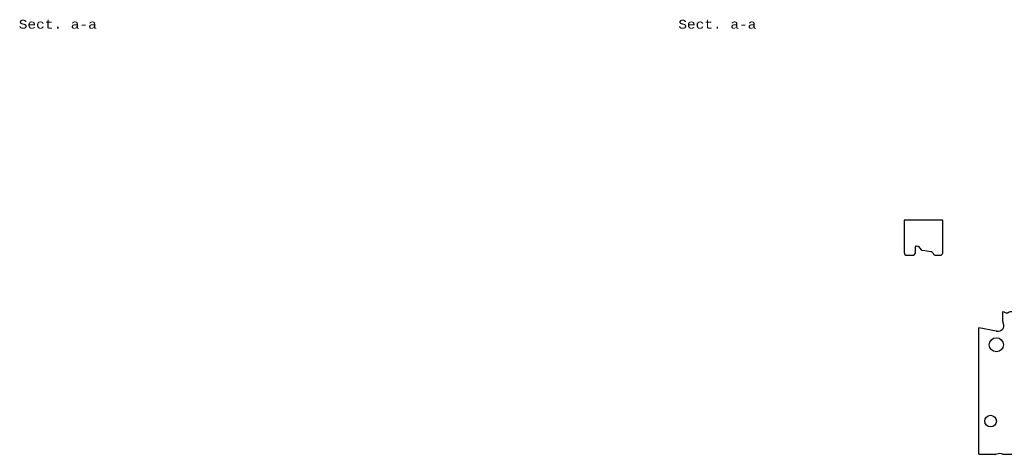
# Model space of a CAD drawing. Header units: inches. Extents: x 3 to 289, y 4 to 291.
# Tile 586 of 634: x 174 to 196, y 150 to 159. Entities that reach past the tile are written whole.
import ezdxf
from ezdxf.enums import TextEntityAlignment as Align

# ---------------------------------------------------------------- set-up
doc = ezdxf.new("R2010")
doc.units = ezdxf.units.IN
doc.header["$LTSCALE"] = 0.5
doc.header["$MEASUREMENT"] = 0
for name, color, linetype in [('APP-M-S', 30, 'Continuous'), ('DBU', 7, 'Continuous'), ('DIE', 7, 'Continuous'), ('MFB', 7, 'Continuous')]:
    doc.layers.add(name, color=color, linetype=linetype)
doc.styles.add('VERO2-Courier New', font='cour.ttf')

msp = doc.modelspace()

# ---------------------------------------------------------------- linework, layer by layer
at = {"layer": 'APP-M-S'}
msp.add_lwpolyline([(194.624, 154.955), (193.751, 154.955), (193.751, 154.226, 0.414214), (193.814, 154.163), (193.94, 154.163, 0.414214), (194.003, 154.226), (194.003, 154.284, -0.049524), (194.011, 154.37, -0.407507), (194.023, 154.378), (194.061, 154.371, -0.18708), (194.077, 154.362), (194.136, 154.285, 0.196244), (194.144, 154.28), (194.216, 154.27), (194.35, 154.251, -0.283043), (194.405, 154.205, 0.321137), (194.465, 154.163), (194.563, 154.163, 0.362671), (194.624, 154.214)], format="xyb", close=True, dxfattribs=at)
at = {"layer": 'APP-M-S', "color": 4}
msp.add_lwpolyline([(196.83, 152.446), (196.424, 152.53, -0.415639), (196.355, 152.637, 0.198999), (196.337, 152.731), (196.272, 152.832, 0.423877), (196.099, 152.865, -0.361621), (196.023, 152.872, 0.152368), (196.01, 152.879), (195.972, 152.886), (195.972, 152.68, 0.091401), (195.98, 152.635, 0.009512), (195.986, 152.62, -0.605913), (195.841, 152.443), (195.83, 152.446)], format="xyb", dxfattribs=at)
msp.add_lwpolyline([(195.83, 152.446), (195.434, 152.528)], dxfattribs=at)
at = {"layer": 'DBU', "color": 30, "linetype": 'Continuous'}
for p, q in [((195.434, 149.667), (195.806, 149.667)), ((195.975, 149.667), (196.806, 149.667))]:
    msp.add_line(p, q, dxfattribs=at)
for centre, radius in [((195.83, 152.142), 0.158), ((195.7, 150.417), 0.131)]:
    msp.add_circle(centre, radius, dxfattribs=at)
at = {"layer": 'DBU', "color": 30, "linetype": 'Continuous', "extrusion": (0, 0, -1)}
msp.add_arc((-195.9, 149.567), 0.125, 60.0736, 126.8699, dxfattribs=at)
at = {"layer": 'DBU', "color": 30, "linetype": 'Continuous'}
msp.add_arc((195.806, 149.729), 0.0625, 270, 299.9264, dxfattribs=at)
at = {"layer": 'DIE', "color": 9, "linetype": 'Continuous'}
msp.add_line((195.434, 149.667), (195.434, 152.528), dxfattribs=at)

# ---------------------------------------------------------------- texts
at = {"layer": 'DBU', "color": 7, "linetype": 'Continuous', "style": 'VERO2-Courier New', "width": 0.931388}
msp.add_text('Sect. a-a', height=0.2, dxfattribs=at).set_placement((173.778, 159.282), (175.539, 159.282), align=Align.FIT)
at = {"layer": 'MFB', "color": 7, "linetype": 'Continuous', "style": 'VERO2-Courier New', "width": 0.931388}
msp.add_text('Sect. a-a', height=0.2, dxfattribs=at).set_placement((188.656, 159.282), (190.417, 159.282), align=Align.FIT)

doc.saveas('drawing.dxf')
